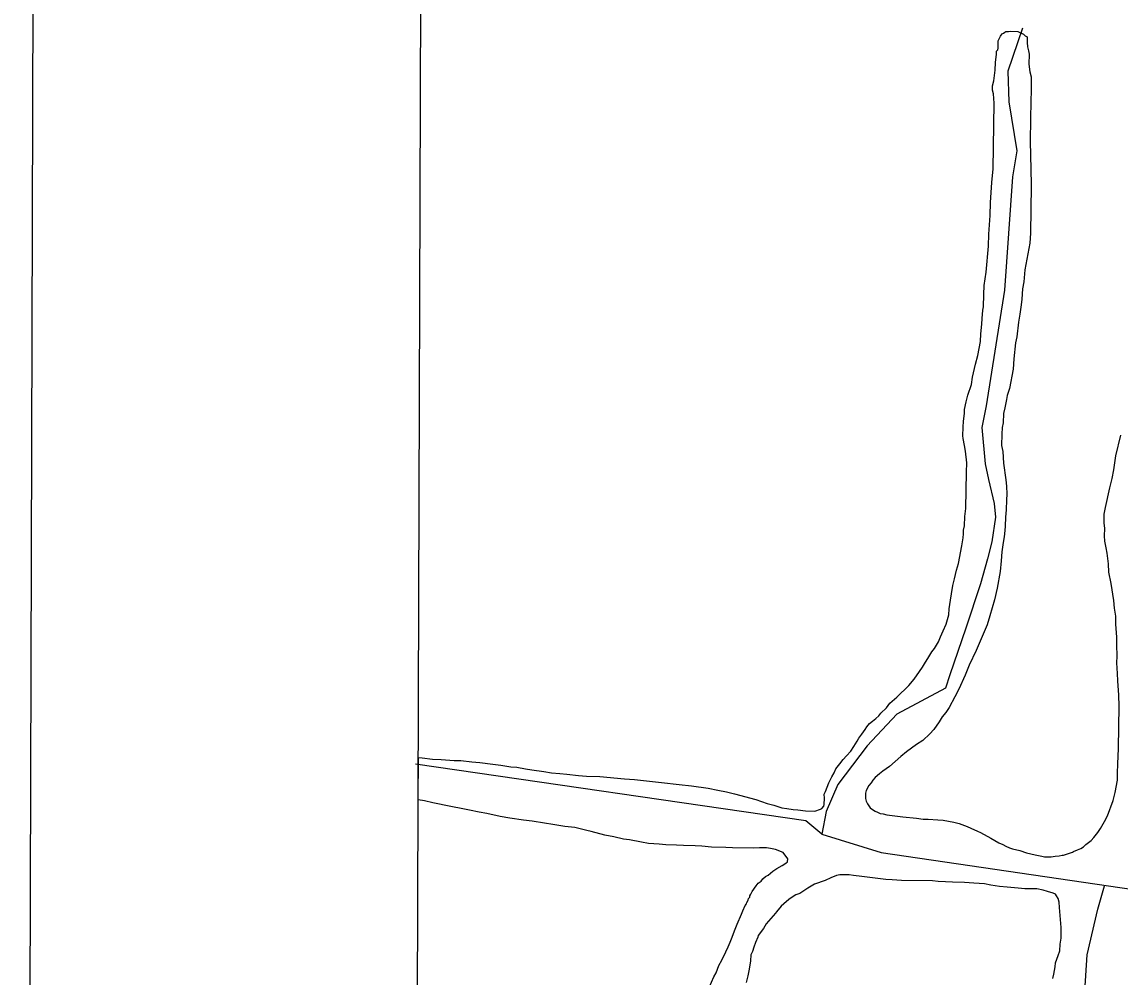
# Model space of a CAD drawing. Extents: x 3161514 to 3199414, y 831166 to 856601.
# Drawn here: x 3164849 to 3167237, y 838818 to 840895 of the extents above; entities that cross this region are included whole.
import ezdxf

# ---------------------------------------------------------------- set-up
doc = ezdxf.new("R2010")
doc.units = 0
for name, color, linetype in [('V-ANNO-SYMB', 7, 'Continuous'), ('V-GRID-FRAM', 7, 'Continuous'), ('V-SITE-VEGE', 7, 'Continuous'), ('V-TOPO-SHOR', 7, 'Continuous')]:
    doc.layers.add(name, color=color, linetype=linetype)

msp = doc.modelspace()

# ---------------------------------------------------------------- linework, layer by layer
at = {"layer": 'V-ANNO-SYMB'}
msp.add_lwpolyline([(3164849.4, 832468.6), (3197932.5, 832377.2), (3197995.8, 855293.6), (3164912.7, 855385), (3164849.4, 832468.6)], dxfattribs=at)
at = {"layer": 'V-GRID-FRAM'}
msp.add_lwpolyline([(3165761, 854820), (3197144.3, 854733.3), (3197102, 836546.1), (3165702.9, 836632.9), (3165761, 854820)], dxfattribs=at)
at = {"layer": 'V-SITE-VEGE'}
for p, q in [((3166983.4, 840870.7), (3166986.8, 840872.4)), ((3166986.8, 840872.4), (3166988.5, 840874)), ((3166988.5, 840874), (3166994.5, 840874)), ((3166994.5, 840874), (3166998.8, 840874.7)), ((3166998.8, 840874.7), (3167014.9, 840874.5)), ((3167014.9, 840874.5), (3167026.8, 840868.4)), ((3166971.8, 840837.6), (3166972, 840853.8)), ((3166972, 840853.8), (3166974.7, 840859.7)), ((3166974.7, 840859.7), (3166977.3, 840864)), ((3166977.3, 840864), (3166978.2, 840866.5)), ((3166978.2, 840866.5), (3166980.8, 840869)), ((3166980.8, 840869), (3166983.4, 840870.7)), ((3167026.8, 840868.4), (3167031, 840864.9)), ((3167031, 840864.9), (3167035.2, 840862.3)), ((3167035.2, 840862.3), (3167035.1, 840850.4)), ((3167035.1, 840850.4), (3167035.8, 840841)), ((3166966.3, 840807), (3166968.2, 840824.9)), ((3166968.2, 840824.9), (3166968.3, 840831.7)), ((3166968.3, 840831.7), (3166970.9, 840834.2)), ((3166970.9, 840834.2), (3166971.8, 840837.6)), ((3167035.8, 840841), (3167038.2, 840832.5)), ((3167038.2, 840832.5), (3167039, 840824.8)), ((3167039, 840824.8), (3167038.7, 840803.5)), ((3166965.2, 840790), (3166966.3, 840807)), ((3167038.7, 840803.5), (3167041, 840786.4)), ((3166962.3, 840767), (3166965.2, 840790)), ((3167041, 840786.4), (3167043.4, 840775.3)), ((3166959.5, 840746.6), (3166959.6, 840756)), ((3166959.6, 840756), (3166962.3, 840767)), ((3167043.4, 840775.3), (3167044, 840757.4)), ((3167044, 840757.4), (3167043.8, 840743.8)), ((3166961.9, 840738.9), (3166959.5, 840746.6)), ((3166963.4, 840718.4), (3166961.9, 840738.9)), ((3167043.8, 840743.8), (3167042.7, 840725)), ((3166961.4, 840575.3), (3166963.4, 840718.4)), ((3167042.7, 840725), (3167041.5, 840638.1)), ((3167041.5, 840638.1), (3167041.9, 840602.3)), ((3167041.9, 840602.3), (3167043.2, 840576.7)), ((3166958.4, 840545.5), (3166961.4, 840575.3)), ((3167043.2, 840576.7), (3167043.5, 840538.4)), ((3166955.3, 840502.1), (3166958.4, 840545.5)), ((3167043.5, 840538.4), (3167042.1, 840435.3)), ((3166954.9, 840474), (3166955.3, 840502.1)), ((3166951.8, 840433.1), (3166954.9, 840474)), ((3166950.6, 840407.6), (3166951.8, 840433.1)), ((3167042.1, 840435.3), (3167041, 840414)), ((3166945.5, 840350.6), (3166950.6, 840407.6)), ((3167041, 840414), (3167034.5, 840379.2)), ((3167034.5, 840379.2), (3167029.9, 840356.2)), ((3166941.7, 840321.7), (3166945.5, 840350.6)), ((3167029.9, 840356.2), (3167027.9, 840329.8)), ((3167027.9, 840329.8), (3167025.1, 840314.5)), ((3166940.2, 840275.7), (3166940.6, 840302.1)), ((3166940.6, 840302.1), (3166941.7, 840321.7)), ((3167025.1, 840314.5), (3167023.1, 840292.4)), ((3166938.4, 840268), (3166940.2, 840275.7)), ((3167022.1, 840279.7), (3167019.2, 840259.2)), ((3167023.1, 840292.4), (3167022.1, 840279.7)), ((3166937.3, 840250.1), (3166938.4, 840268)), ((3167019.2, 840259.2), (3167016.4, 840242.2)), ((3166934.3, 840217), (3166936.3, 840237.4)), ((3166936.3, 840237.4), (3166937.3, 840250.1)), ((3167016.4, 840242.2), (3167012.6, 840209.9)), ((3166933.2, 840199.9), (3166934.3, 840217)), ((3167012.6, 840209.9), (3167009.9, 840197.2)), ((3166927.7, 840169.3), (3166933.2, 840199.9)), ((3167009.9, 840197.2), (3167006, 840162.3)), ((3166922.3, 840150.7), (3166927.7, 840169.3)), ((3167006, 840162.3), (3167004.8, 840140.1)), ((3166915.9, 840122.6), (3166922.3, 840150.7)), ((3167004.8, 840140.1), (3166996.6, 840097.7)), ((3166914, 840106.5), (3166915.9, 840122.6)), ((3166906, 840083.6), (3166914, 840106.5)), ((3166996.6, 840097.7), (3166991.2, 840082.4)), ((3166898.8, 840052.1), (3166902.4, 840069.1)), ((3166902.4, 840069.1), (3166906, 840083.6)), ((3166990.3, 840073.9), (3166986.6, 840056)), ((3166991.2, 840082.4), (3166990.3, 840073.9)), ((3166896.7, 840026.6), (3166898.7, 840043.6)), ((3166898.7, 840043.6), (3166898.8, 840052.1)), ((3166983.9, 840043.3), (3166982.7, 840022.9)), ((3166986.6, 840056), (3166983.9, 840043.3)), ((3166895.4, 839995.1), (3166895.7, 840013.8)), ((3166895.7, 840013.8), (3166896.7, 840026.6)), ((3166980.9, 840012.7), (3166979.8, 839998.2)), ((3166982.7, 840022.9), (3166980.9, 840012.7)), ((3166896.2, 839989.1), (3166895.4, 839995.1)), ((3166898.6, 839973.7), (3166896.2, 839989.1)), ((3166979.8, 839998.2), (3166979.5, 839973.5)), ((3167228, 839951.3), (3167238.9, 839996.3)), ((3166901, 839961.8), (3166898.6, 839973.7)), ((3166979.5, 839973.5), (3166981.9, 839960.7)), ((3166904, 839936.2), (3166901, 839961.8)), ((3166981.9, 839960.7), (3166983.2, 839935.1)), ((3167223.3, 839920.7), (3167228, 839951.3)), ((3166902.9, 839915.7), (3166904, 839936.2)), ((3166983.2, 839935.1), (3166988.7, 839899.2)), ((3167219.7, 839902), (3167223.3, 839920.7)), ((3166901.8, 839836.5), (3166902.9, 839915.7)), ((3166988.7, 839899.2), (3166990.2, 839885.6)), ((3167215.1, 839881.6), (3167219.7, 839902)), ((3166990.2, 839885.6), (3166990.8, 839867.7)), ((3167205.2, 839839.1), (3167215.1, 839881.6)), ((3166989.8, 839855.7), (3166989.5, 839833.6)), ((3166990.8, 839867.7), (3166989.8, 839855.7)), ((3166899.8, 839819.5), (3166901.8, 839836.5)), ((3166989.5, 839833.6), (3166987.6, 839818.3)), ((3167202.2, 839805.9), (3167202.4, 839824.7)), ((3167202.4, 839824.7), (3167205.2, 839839.1)), ((3166896.9, 839789.7), (3166898.7, 839799.1)), ((3166898.7, 839799.1), (3166899.8, 839819.5)), ((3166987.3, 839798.7), (3166986.3, 839789.3)), ((3166987.6, 839818.3), (3166987.3, 839798.7)), ((3167203.7, 839793.1), (3167202.2, 839805.9)), ((3166895.8, 839772.7), (3166896.8, 839782)), ((3166896.8, 839782), (3166896.9, 839789.7)), ((3166985.3, 839774.9), (3166982.6, 839763)), ((3166986.3, 839789.3), (3166985.3, 839774.9)), ((3167203.5, 839777), (3167203.7, 839793.1)), ((3167204.2, 839765.9), (3167203.5, 839777)), ((3166885.7, 839717.4), (3166893, 839755.7)), ((3166893, 839755.7), (3166895.8, 839772.7)), ((3166982.6, 839763), (3166979.7, 839742.6)), ((3167206.5, 839751.4), (3167204.2, 839765.9)), ((3167208.9, 839739.4), (3167206.5, 839751.4)), ((3166979.7, 839742.6), (3166978.6, 839723)), ((3167212, 839716.3), (3167208.9, 839739.4)), ((3166876.7, 839683.5), (3166881.2, 839703)), ((3166881.2, 839703), (3166885.7, 839717.4)), ((3166978.6, 839723), (3166976.6, 839700)), ((3167212.6, 839698.4), (3167212, 839716.3)), ((3166873.1, 839669), (3166876.7, 839683.5)), ((3166976.6, 839700), (3166970.1, 839663.4)), ((3167217.4, 839673.7), (3167212.6, 839698.4)), ((3166870.3, 839651.2), (3166873.1, 839669)), ((3166970.1, 839663.4), (3166963.8, 839638)), ((3167223.7, 839636.9), (3167217.4, 839673.7)), ((3166865.6, 839618.9), (3166868.4, 839637.6)), ((3166868.4, 839637.6), (3166870.3, 839651.2)), ((3166963.8, 839638), (3166954, 839603.2)), ((3167225.2, 839619.9), (3167223.7, 839636.9)), ((3166864.5, 839605.2), (3166865.6, 839618.9)), ((3167227.5, 839602.8), (3167225.2, 839619.9)), ((3166852.1, 839570.5), (3166859.1, 839584.9)), ((3166859.1, 839584.9), (3166864.5, 839605.2)), ((3166947.7, 839583.6), (3166923.9, 839527.7)), ((3166954, 839603.2), (3166947.7, 839583.6)), ((3167228.1, 839584.9), (3167227.5, 839602.8)), ((3167230.2, 839556.7), (3167228.1, 839584.9)), ((3166846.8, 839557.8), (3166852.1, 839570.5)), ((3166833.7, 839532.4), (3166842.4, 839546.8)), ((3166842.4, 839546.8), (3166846.8, 839557.8)), ((3167230, 839540.6), (3167230.2, 839556.7)), ((3167230.5, 839515.8), (3167230, 839540.6)), ((3166818.9, 839510.4), (3166827.6, 839524.8)), ((3166827.6, 839524.8), (3166833.7, 839532.4)), ((3166923.9, 839527.7), (3166909, 839496.4)), ((3167230.3, 839501.4), (3167230.5, 839515.8)), ((3166800.6, 839482.6), (3166807.6, 839491.8)), ((3166807.6, 839491.8), (3166813.7, 839502.8)), ((3166813.7, 839502.8), (3166818.9, 839510.4)), ((3166909, 839496.4), (3166900.2, 839474.4)), ((3167231.7, 839478.3), (3167230.3, 839501.4)), ((3166778, 839452.2), (3166789.3, 839465.7)), ((3166789.3, 839465.7), (3166800.6, 839482.6)), ((3166900.2, 839474.4), (3166886.1, 839443.9)), ((3167232.4, 839462.1), (3167231.7, 839478.3)), ((3166751.3, 839426.2), (3166778, 839452.2)), ((3166886.1, 839443.9), (3166877.4, 839427)), ((3167234.5, 839430.6), (3167232.4, 839462.1)), ((3166736.6, 839413.6), (3166751.3, 839426.2)), ((3166877.4, 839427), (3166865.1, 839404.1)), ((3167235, 839406.7), (3167234.5, 839430.6)), ((3166716.7, 839391.7), (3166728.8, 839403.5)), ((3166728.8, 839403.5), (3166736.6, 839413.6)), ((3166858.2, 839393.2), (3166850.4, 839383.9)), ((3166865.1, 839404.1), (3166858.2, 839393.2)), ((3167233.7, 839315.5), (3167235, 839406.7)), ((3166686.5, 839362.3), (3166692.5, 839369)), ((3166692.5, 839369), (3166698.6, 839374.1)), ((3166698.6, 839374.1), (3166706.3, 839379.9)), ((3166706.3, 839379.9), (3166712.4, 839385.8)), ((3166712.4, 839385.8), (3166716.7, 839391.7)), ((3166843.4, 839372.9), (3166832.1, 839356)), ((3166850.4, 839383.9), (3166843.4, 839372.9)), ((3166669.1, 839337), (3166675.2, 839346.3)), ((3166675.2, 839346.3), (3166683, 839356.4)), ((3166683, 839356.4), (3166686.5, 839362.3)), ((3166823.5, 839346.8), (3166807.9, 839332.5)), ((3166832.1, 839356), (3166823.5, 839346.8)), ((3166657.8, 839319.2), (3166665.6, 839331.1)), ((3166665.6, 839331.1), (3166669.1, 839337)), ((3166794.2, 839323.3), (3166772.6, 839307.4)), ((3166807.9, 839332.5), (3166794.2, 839323.3)), ((3166635.2, 839290.6), (3166642.1, 839299)), ((3166642.1, 839299), (3166651.7, 839309.1)), ((3166651.7, 839309.1), (3166657.8, 839319.2)), ((3166760.6, 839297.4), (3166735.6, 839275.6)), ((3166772.6, 839307.4), (3166760.6, 839297.4)), ((3167232.4, 839282.3), (3167232.6, 839297.7)), ((3167232.6, 839297.7), (3167233.7, 839315.5)), ((3165711.1, 839203.5), (3165711.4, 839295.2)), ((3165711.4, 839295.2), (3165719.2, 839294.7)), ((3165719.2, 839294.7), (3165742.2, 839291.8)), ((3165742.2, 839291.8), (3165760.9, 839290.7)), ((3165760.9, 839290.7), (3165789, 839288.6)), ((3165789, 839288.6), (3165803.5, 839288.4)), ((3165803.5, 839288.4), (3165827.3, 839285.5)), ((3165827.3, 839285.5), (3165845.2, 839284.4)), ((3165845.2, 839284.4), (3165873.3, 839280.6)), ((3165873.3, 839280.6), (3165890.3, 839278.7)), ((3165890.3, 839278.7), (3165912.4, 839275)), ((3165912.4, 839275), (3165925.2, 839273.9)), ((3165925.2, 839273.9), (3165943.9, 839270.3)), ((3166618.7, 839270.3), (3166627.4, 839281.3)), ((3166627.4, 839281.3), (3166635.2, 839290.6)), ((3166735.6, 839275.6), (3166720.9, 839265.5)), ((3167231.3, 839260.2), (3167232.4, 839282.3)), ((3165943.9, 839270.3), (3165958.3, 839268.4)), ((3165958.3, 839268.4), (3165983.8, 839264.6)), ((3165983.8, 839264.6), (3166000.8, 839261.8)), ((3166000.8, 839261.8), (3166018.7, 839260.7)), ((3166018.7, 839260.7), (3166034, 839258.8)), ((3166034, 839258.8), (3166059.6, 839255.9)), ((3166059.6, 839255.9), (3166076.6, 839254.8)), ((3166076.6, 839254.8), (3166105.5, 839253.6)), ((3166105.5, 839253.6), (3166159.2, 839248.6)), ((3166603.8, 839239.9), (3166610, 839253.4)), ((3166610, 839253.4), (3166615.2, 839261.9)), ((3166615.2, 839261.9), (3166618.7, 839270.3)), ((3166704.6, 839252.1), (3166699.4, 839246.2)), ((3166714, 839259.7), (3166704.6, 839252.1)), ((3166720.9, 839265.5), (3166714, 839259.7)), ((3167231.1, 839245.7), (3167231.3, 839260.2)), ((3166159.2, 839248.6), (3166181.3, 839247.4)), ((3166181.3, 839247.4), (3166240, 839240.6)), ((3166240, 839240.6), (3166278.3, 839236.7)), ((3166278.3, 839236.7), (3166305.5, 839233.8)), ((3166305.5, 839233.8), (3166341.2, 839228.2)), ((3166341.2, 839228.2), (3166362.5, 839224.5)), ((3166596.8, 839221.2), (3166603.8, 839239.9)), ((3166690.7, 839234.4), (3166684.6, 839223.4)), ((3166695.9, 839240.3), (3166690.7, 839234.4)), ((3166699.4, 839246.2), (3166695.9, 839240.3)), ((3167226.5, 839219.4), (3167231.1, 839245.7)), ((3165724.8, 839200.9), (3165711.1, 839203.5)), ((3165742.6, 839196.4), (3165724.8, 839200.9)), ((3166362.5, 839224.5), (3166381.2, 839220.8)), ((3166381.2, 839220.8), (3166399, 839216.3)), ((3166399, 839216.3), (3166444.8, 839203.7)), ((3166444.8, 839203.7), (3166469.4, 839194.9)), ((3166593.3, 839215.3), (3166596.8, 839221.2)), ((3166594, 839206.8), (3166593.3, 839215.3)), ((3166593.8, 839193.1), (3166594, 839206.8)), ((3166683.6, 839217.5), (3166683.5, 839206.4)), ((3166683.5, 839206.4), (3166685.1, 839200.4)), ((3166684.6, 839223.4), (3166683.6, 839217.5)), ((3167209.6, 839168.5), (3167221.9, 839201.5)), ((3167221.9, 839201.5), (3167226.5, 839219.4)), ((3165781.7, 839189), (3165742.6, 839196.4)), ((3165808, 839183.5), (3165781.7, 839189)), ((3165822.5, 839180.8), (3165808, 839183.5)), ((3165843.7, 839176.2), (3165822.5, 839180.8)), ((3166469.4, 839194.9), (3166483.9, 839191.3)), ((3166483.9, 839191.3), (3166501.7, 839185.9)), ((3166501.7, 839185.9), (3166512.7, 839184)), ((3166512.7, 839184), (3166526.4, 839182.1)), ((3166526.4, 839182.1), (3166536.6, 839181.2)), ((3166536.6, 839181.2), (3166552.7, 839179.2)), ((3166552.7, 839179.2), (3166573.2, 839178.9)), ((3166573.2, 839178.9), (3166586, 839183)), ((3166586, 839183), (3166588.6, 839184.7)), ((3166588.6, 839184.7), (3166592.9, 839189.7)), ((3166592.9, 839189.7), (3166593.8, 839193.1)), ((3166685.1, 839200.4), (3166687.6, 839194.4)), ((3166687.6, 839194.4), (3166693.4, 839185.8)), ((3166693.4, 839185.8), (3166698.5, 839182.3)), ((3166698.5, 839182.3), (3166704.4, 839178.8)), ((3166704.4, 839178.8), (3166709.5, 839176.2)), ((3165859.9, 839173.4), (3165843.7, 839176.2)), ((3165888.8, 839167.1), (3165859.9, 839173.4)), ((3165910, 839163.4), (3165888.8, 839167.1)), ((3165939.8, 839158.7), (3165910, 839163.4)), ((3165958.5, 839156.7), (3165939.8, 839158.7)), ((3165985.7, 839152.1), (3165958.5, 839156.7)), ((3166709.5, 839176.2), (3166715.4, 839173.6)), ((3166715.4, 839173.6), (3166722.2, 839172.6)), ((3166722.2, 839172.6), (3166729.9, 839170.8)), ((3166729.9, 839170.8), (3166764.7, 839166.1)), ((3166764.7, 839166.1), (3166794.5, 839163.1)), ((3166794.5, 839163.1), (3166809, 839161.2)), ((3166809, 839161.2), (3166820, 839161.1)), ((3166820, 839161.1), (3166840.5, 839159.9)), ((3166840.5, 839159.9), (3166852.4, 839158.9)), ((3166852.4, 839158.9), (3166875.3, 839154.3)), ((3166875.3, 839154.3), (3166887.2, 839151.6)), ((3167194.7, 839140.6), (3167203.4, 839155.8)), ((3167203.4, 839155.8), (3167209.6, 839168.5)), ((3166003.6, 839149.3), (3165985.7, 839152.1)), ((3166029.9, 839145.5), (3166003.6, 839149.3)), ((3166051.2, 839142.7), (3166029.9, 839145.5)), ((3166077.5, 839136.4), (3166051.2, 839142.7)), ((3166086.9, 839134.5), (3166077.5, 839136.4)), ((3166116.6, 839126.4), (3166086.9, 839134.5)), ((3166887.2, 839151.6), (3166904.2, 839145.4)), ((3166904.2, 839145.4), (3166912.7, 839141.9)), ((3166912.7, 839141.9), (3166927, 839134.9)), ((3166927, 839134.9), (3166933.8, 839132.2)), ((3166933.8, 839132.2), (3166955.8, 839120)), ((3167179.9, 839121.2), (3167188.6, 839132.1)), ((3167188.6, 839132.1), (3167194.7, 839140.6)), ((3166136.1, 839122.8), (3166116.6, 839126.4)), ((3166157.3, 839117.4), (3166136.1, 839122.8)), ((3166170.1, 839116.3), (3166157.3, 839117.4)), ((3166196.5, 839110.9), (3166170.1, 839116.3)), ((3166211.8, 839108.1), (3166196.5, 839110.9)), ((3166234.7, 839106.9), (3166211.8, 839108.1)), ((3166249.2, 839105), (3166234.7, 839106.9)), ((3166955.8, 839120), (3166973.6, 839109.5)), ((3166973.6, 839109.5), (3166982, 839106)), ((3166982, 839106), (3166988.8, 839102.5)), ((3167157.5, 839101), (3167162.7, 839106.1)), ((3167162.7, 839106.1), (3167173.9, 839114.4)), ((3167173.9, 839114.4), (3167179.9, 839121.2)), ((3166272.2, 839104.7), (3166249.2, 839105)), ((3166287.5, 839103.6), (3166272.2, 839104.7)), ((3166313.1, 839103.3), (3166287.5, 839103.6)), ((3166327.6, 839102.2), (3166313.1, 839103.3)), ((3166348.8, 839100.2), (3166327.6, 839102.2)), ((3166379.5, 839099.8), (3166348.8, 839100.2)), ((3166394, 839098.8), (3166379.5, 839099.8)), ((3166439.1, 839098.1), (3166394, 839098.8)), ((3166452.8, 839098.8), (3166439.1, 839098.1)), ((3166468.1, 839098.6), (3166452.8, 839098.8)), ((3166476.6, 839097.6), (3166468.1, 839098.6)), ((3166487.7, 839094.9), (3166476.6, 839097.6)), ((3166504.6, 839088.7), (3166487.7, 839094.9)), ((3166514.6, 839074.9), (3166504.6, 839088.7)), ((3166988.8, 839102.5), (3166996.4, 839099)), ((3166996.4, 839099), (3167003.2, 839096.3)), ((3167003.2, 839096.3), (3167019.3, 839092.7)), ((3167019.3, 839092.7), (3167033.8, 839088.2)), ((3167033.8, 839088.2), (3167052.5, 839083.7)), ((3167052.5, 839083.7), (3167066.9, 839081)), ((3167104.4, 839081.3), (3167111.2, 839082.9)), ((3167111.2, 839082.9), (3167113.8, 839082.9)), ((3167113.8, 839082.9), (3167133.5, 839089.4)), ((3167133.5, 839089.4), (3167136.1, 839091.1)), ((3167136.1, 839091.1), (3167144.6, 839094.4)), ((3167144.6, 839094.4), (3167151.5, 839097.7)), ((3167151.5, 839097.7), (3167157.5, 839101)), ((3166490.5, 839054), (3166502.5, 839060.6)), ((3166502.5, 839060.6), (3166510.3, 839065.6)), ((3166510.3, 839065.6), (3166513.7, 839068.1)), ((3166513.7, 839068.1), (3166514.6, 839074.9)), ((3167066.9, 839081), (3167072.8, 839079.2)), ((3167072.8, 839079.2), (3167087.3, 839079)), ((3167087.3, 839079), (3167095.9, 839080.6)), ((3167095.9, 839080.6), (3167104.4, 839081.3)), ((3166460.4, 839031.4), (3166466.4, 839036.4)), ((3166466.4, 839036.4), (3166471.6, 839039.7)), ((3166471.6, 839039.7), (3166481.9, 839048.1)), ((3166481.9, 839048.1), (3166490.5, 839054)), ((3166620.7, 839038.5), (3166607.8, 839033.6)), ((3166627.5, 839040.2), (3166620.7, 839038.5)), ((3166647.9, 839039.9), (3166627.5, 839040.2)), ((3166657.3, 839038.9), (3166647.9, 839039.9)), ((3166675.2, 839036.1), (3166657.3, 839038.9)), ((3166687.1, 839035.1), (3166675.2, 839036.1)), ((3166727.9, 839030.2), (3166687.1, 839035.1)), ((3166437, 839003.6), (3166445.7, 839016.2)), ((3166445.7, 839016.2), (3166450, 839022.2)), ((3166450, 839022.2), (3166456.9, 839026.3)), ((3166456.9, 839026.3), (3166460.4, 839031.4)), ((3166558.1, 839011.3), (3166540.9, 838999.6)), ((3166572.7, 839019.6), (3166558.1, 839011.3)), ((3166595.8, 839027.8), (3166572.7, 839019.6)), ((3166607.8, 839033.6), (3166595.8, 839027.8)), ((3166741.5, 839029.2), (3166727.9, 839030.2)), ((3166762, 839028.1), (3166741.5, 839029.2)), ((3166829.3, 839027.1), (3166762, 839028.1)), ((3166841.2, 839025.3), (3166829.3, 839027.1)), ((3166857.4, 839025.1), (3166841.2, 839025.3)), ((3166872.7, 839024), (3166857.4, 839025.1)), ((3166899.1, 839023.6), (3166872.7, 839024)), ((3166918.7, 839021.7), (3166899.1, 839023.6)), ((3166942.5, 839020.5), (3166918.7, 839021.7)), ((3166956.1, 839017.7), (3166942.5, 839020.5)), ((3166974.8, 839014.9), (3166956.1, 839017.7)), ((3166991.8, 839013), (3166974.8, 839014.9)), ((3167015.7, 839010.9), (3166991.8, 839013)), ((3167030.1, 839009.9), (3167015.7, 839010.9)), ((3167055.7, 839009.5), (3167030.1, 839009.9)), ((3166428.2, 838985), (3166429.1, 838988.4)), ((3166429.1, 838988.4), (3166431.7, 838991.7)), ((3166431.7, 838994.3), (3166434.3, 838997.7)), ((3166431.7, 838991.7), (3166431.7, 838994.3)), ((3166434.3, 838997.7), (3166437, 839003.6)), ((3166516.8, 838986.3), (3166505.6, 838977.1)), ((3166523.7, 838991.3), (3166516.8, 838986.3)), ((3166532.3, 838996.3), (3166523.7, 838991.3)), ((3166540.9, 838999.6), (3166532.3, 838996.3)), ((3167070.1, 839006.8), (3167055.7, 839009.5)), ((3167079.5, 839004.1), (3167070.1, 839006.8)), ((3167091.4, 839000.5), (3167079.5, 839004.1)), ((3167096.4, 838997.9), (3167091.4, 839000.5)), ((3167098.9, 838994.5), (3167096.4, 838997.9)), ((3167102.3, 838988.4), (3167098.9, 838994.5)), ((3167104.7, 838980.7), (3167102.3, 838988.4)), ((3166414.1, 838954.5), (3166416.8, 838962.1)), ((3166416.8, 838962.1), (3166422.1, 838973.1)), ((3166422.1, 838973.1), (3166424.7, 838977.3)), ((3166424.7, 838977.3), (3166425.6, 838979.9)), ((3166425.6, 838979.9), (3166428.2, 838985)), ((3166500.4, 838972), (3166490.1, 838959.4)), ((3166505.6, 838977.1), (3166500.4, 838972)), ((3167105.4, 838968.8), (3167104.7, 838980.7)), ((3167109.1, 838925.3), (3167105.4, 838968.8)), ((3166404.5, 838932.5), (3166414.1, 838954.5)), ((3166472.7, 838939.2), (3166467.5, 838933.3)), ((3166487.5, 838956.9), (3166472.7, 838939.2)), ((3166490.1, 838959.4), (3166487.5, 838956.9)), ((3166395.6, 838910.4), (3166398.3, 838918.1)), ((3166398.3, 838918.1), (3166404.5, 838932.5)), ((3166461.4, 838923.1), (3166450.1, 838908)), ((3166467.5, 838933.3), (3166461.4, 838923.1)), ((3167108.7, 838902.3), (3167109.1, 838925.3)), ((3166385, 838883.3), (3166389.4, 838893.5)), ((3166389.4, 838893.5), (3166392.1, 838901.1)), ((3166392.1, 838901.1), (3166395.6, 838910.4)), ((3166444, 838892.7), (3166440.4, 838882.5)), ((3166449.2, 838904.6), (3166444, 838892.7)), ((3166450.1, 838908), (3166449.2, 838904.6)), ((3167106.9, 838889.5), (3167108.7, 838902.3)), ((3166371, 838854.5), (3166379.8, 838872.3)), ((3166379.8, 838872.3), (3166385, 838883.3)), ((3166437.7, 838873.2), (3166434.2, 838866.4)), ((3166440.4, 838882.5), (3166437.7, 838873.2)), ((3167102.3, 838864.9), (3167105.8, 838875.1)), ((3167105.8, 838875.1), (3167106.9, 838889.5)), ((3166364.9, 838842.7), (3166371, 838854.5)), ((3166433.2, 838852.8), (3166430.4, 838835)), ((3166434.2, 838866.4), (3166433.2, 838852.8)), ((3167096, 838840.3), (3167096.9, 838848.8)), ((3167096.9, 838848.8), (3167102.3, 838864.9)), ((3166353.5, 838818.1), (3166358.7, 838826.6)), ((3166358.7, 838826.6), (3166364.9, 838842.7)), ((3166427.6, 838820.5), (3166424, 838806.1)), ((3166430.4, 838835), (3166427.6, 838820.5)), ((3167090.5, 838814.8), (3167093.2, 838824.1)), ((3167093.2, 838824.1), (3167096, 838840.3)), ((3166343.8, 838795.2), (3166353.5, 838818.1))]:
    msp.add_line(p, q, dxfattribs=at)
at = {"layer": 'V-TOPO-SHOR'}
for points in [[(3167025.1, 840881.4), (3166993, 840787.6), (3166995.5, 840721), (3167012.8, 840615), (3167002.9, 840558.2), (3166985.6, 840311.6), (3166946.2, 840060), (3166936.3, 840013.1), (3166943.7, 839934.2), (3166951.1, 839899.6), (3166963.4, 839847.8), (3166965.9, 839818.2), (3166958.5, 839764), (3166948.6, 839727), (3166933.8, 839672.7), (3166901.7, 839576.5), (3166867.2, 839475.4), (3166857.3, 839445.7), (3166751.3, 839389.6), (3166687.1, 839320.6), (3166623, 839236.7), (3166598.3, 839177.5), (3166588.5, 839128.2), (3166553.9, 839157.8), (3165705.4, 839281.1)], [(3166588.5, 839128.2), (3166717.7, 839088.5), (3169604, 838665.3)], [(3167345.3, 837881), (3167315.3, 837928.3), (3167212.7, 838286.7), (3167187.4, 838379.9), (3167171.6, 838619.9), (3167160.6, 838787.3), (3167165.3, 838866.2), (3167189, 838965.7), (3167203.2, 839016.2)]]:
    msp.add_lwpolyline(points, dxfattribs=at)

doc.saveas('drawing.dxf')
